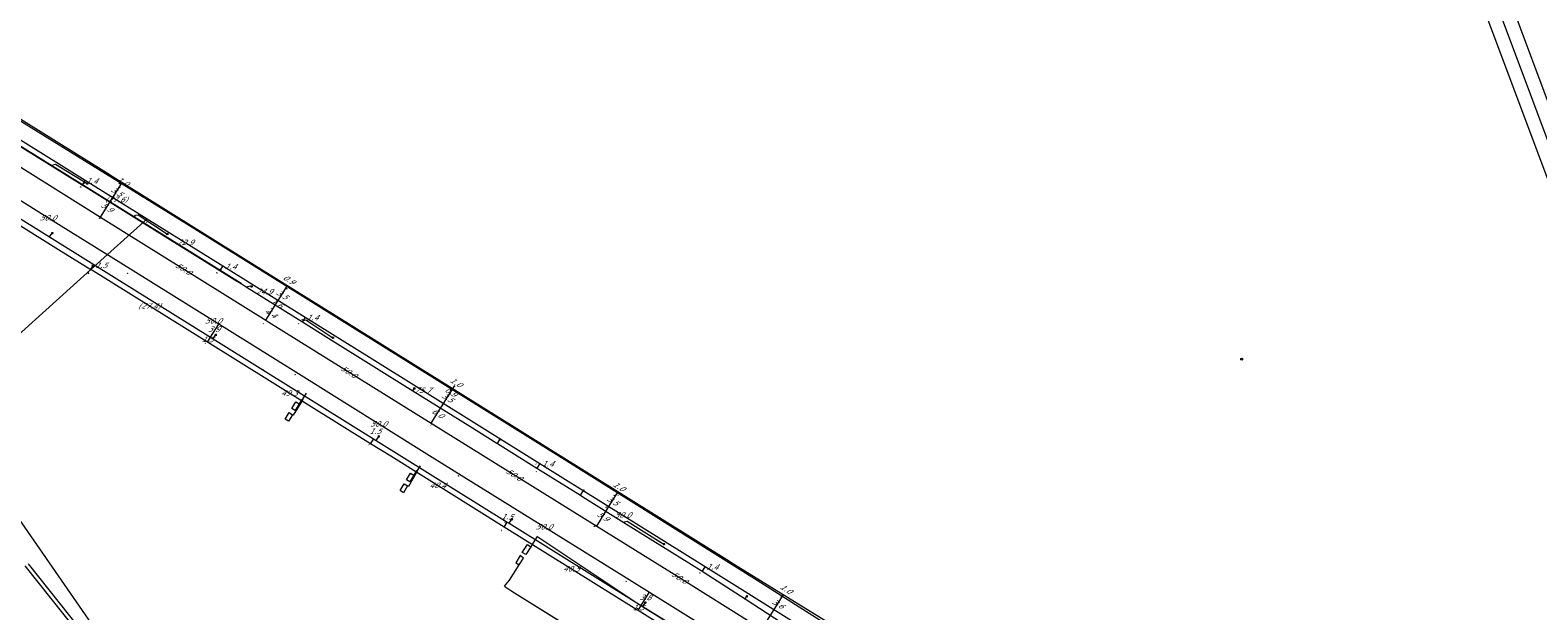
# Model space of a CAD drawing. Header units: metres. Extents: x 124576 to 133557, y 395865 to 402386.
# Tile 326 of 447: x 128992 to 129379, y 401668 to 401817. Entities that reach past the tile are written whole.
import ezdxf
from ezdxf.enums import TextEntityAlignment as Align

# ---------------------------------------------------------------- set-up
doc = ezdxf.new("R2010")
doc.units = ezdxf.units.M
doc.header["$MEASUREMENT"] = 0
for name, color, linetype, lineweight, true_color in [('LG_Datatransport_Gebroeders_Van_der_Donk_BV_(FTTX)', 3, 'Continuous', 13, 0x00ff00), ('LG_Hoog_Spanning_Tennet_Tso', 1, 'Continuous', 13, 0xff0000), ('LG_Laag_Spanning_Enexis_Netbeheer_BV', 7, 'Continuous', 13, 0x960000), ('LG_Laag_Spanning_Gemeente_Tilburg_Ruimtelijke_Uitvoering', 7, 'Continuous', 13, 0x960000), ('LG_Midden_Spanning_Enexis_Netbeheer_BV', 7, 'Continuous', 13, 0xd20000), ('LG_warmte_Ennatuurlijk_BV', 7, 'Continuous', 13, 0x008080)]:
    doc.layers.add(name, color=color, linetype=linetype, lineweight=lineweight, true_color=true_color)
for name, color, linetype, lineweight in [('LG_Laag_Spanning_P_Enexis_Netbeheer_BV', 7, 'Continuous', 0), ('LG_Riool_Vrij_Verval_P_Gemeente_Tilburg_Ruimtelijke_Uitvoering', 7, 'Continuous', 0), ('MV_Laag_Spanning', 7, 'Continuous', 0), ('MV_Laag_Spanning_lijn', 7, 'Continuous', 0), ('MV_Laag_Spanning_pijl', 7, 'Continuous', 0), ('MV_Midden_Spanning', 7, 'Continuous', 0), ('MV_Midden_Spanning_pijl', 7, 'Continuous', 0)]:
    doc.layers.add(name, color=color, linetype=linetype, lineweight=lineweight)
doc.styles.add('Klic_Annotatie', font='verdanai.ttf', dxfattribs={"oblique": 20, "height": 1.4})

# ---------------------------------------------------------------- blocks, each defined once
blk = doc.blocks.new('Mof')
at = {"layer": 'LG_Laag_Spanning_P_Enexis_Netbeheer_BV'}
h = blk.add_hatch(color=256, dxfattribs=at)
edge = h.paths.add_edge_path()
edge.add_arc((0, 0), 2, 0, 360)
blk = doc.blocks.new('Streetlight')
at = {"layer": 'LG_Laag_Spanning_P_Enexis_Netbeheer_BV'}
for p, q in [((-1.8, 1.8), (-1.1, 1.1)), ((0, 2.5), (0, 1.5)), ((1.8, 1.8), (1.1, 1.1)), ((-1.1, -1.1), (-1.8, -1.8)), ((0, -1.5), (0, -2.5)), ((1.1, -1.1), (1.8, -1.8))]:
    blk.add_line(p, q, dxfattribs=at)
at = {"layer": 'LG_Laag_Spanning_P_Enexis_Netbeheer_BV', "flags": 128}
for points in [[(-2.5, 0), (-1.5, 0)], [(1.5, 0), (2.5, 0)]]:
    blk.add_lwpolyline(points, dxfattribs=at)
at = {"layer": 'LG_Laag_Spanning_P_Enexis_Netbeheer_BV'}
blk.add_circle((0, 0), 1.5, dxfattribs=at)
blk = doc.blocks.new('m_pijl')
at = {"layer": 'MV_Laag_Spanning_pijl'}
blk.add_hatch(color=7, dxfattribs=at).paths.add_polyline_path([(-1, -0.3), (-1, 0), (-1, 0.3), (0, 0)])
at = {"layer": 'MV_Laag_Spanning_pijl', "flags": 128}
blk.add_lwpolyline([(-1, 0), (-1, 0.3), (0, 0), (-1, -0.3), (-1, 0)], close=True, dxfattribs=at)
blk = doc.blocks.new('m_pijl_1')
at = {"layer": 'MV_Midden_Spanning_pijl'}
blk.add_hatch(color=7, dxfattribs=at).paths.add_polyline_path([(-1, -0.3), (-1, 0), (-1, 0.3), (0, 0)])
at = {"layer": 'MV_Midden_Spanning_pijl', "flags": 128}
blk.add_lwpolyline([(-1, 0), (-1, 0.3), (0, 0), (-1, -0.3), (-1, 0)], close=True, dxfattribs=at)
blk = doc.blocks.new('Onbekend_2')
at = {"layer": 'LG_Riool_Vrij_Verval_P_Gemeente_Tilburg_Ruimtelijke_Uitvoering'}
blk.add_hatch(color=256, dxfattribs=at).paths.add_polyline_path([(-0.3, -1.1, -0.262633), (0.2, 0.2), (0.6, 0.5, 0.379827), (0.7, 1.3), (0.7, 1.3, 0.228508), (0, 1.5), (0, 1.5, 0.459053), (-0.8, 0.8), (-1.3, 0.9, -0.414214), (-0.1, 2, -0.243799), (1.1, 1.5, -0.379827), (0.9, 0.1), (0.5, -0.2, 0.262633), (0.2, -1.1), (-0.2, -1.1)])
blk.add_circle((0, 0), 2.5, dxfattribs=at)
at = {"layer": 'LG_Riool_Vrij_Verval_P_Gemeente_Tilburg_Ruimtelijke_Uitvoering', "extrusion": (0, 0, -1)}
blk.add_solid([(0.3, -2.1), (-0.2, -2.1), (0.3, -1.5), (-0.2, -1.5)], dxfattribs=at)

msp = doc.modelspace()

# ---------------------------------------------------------------- linework, layer by layer
at = {"layer": 'LG_Datatransport_Gebroeders_Van_der_Donk_BV_(FTTX)', "flags": 128}
msp.add_lwpolyline([(128967.79, 401807.44), (129032.31, 401767.59), (129130.51, 401706.38), (129178.75, 401676.19), (129227.02, 401645.63)], dxfattribs=at)
at = {"layer": 'LG_Hoog_Spanning_Tennet_Tso'}
for p, q in [((129306.76, 401979.48), (129394.51, 401744.61)), ((129310.32, 401980.48), (129397.74, 401745.8)), ((129313.88, 401981.49), (129383.56, 401793.88))]:
    msp.add_line(p, q, dxfattribs=at)
at = {"layer": 'LG_Laag_Spanning_Enexis_Netbeheer_BV'}
for p, q in [((128997.04, 401764.26), (128997.75, 401765.23)), ((129039.08, 401738.11), (129039.72, 401739.13)), ((129090.34, 401724.82), (129090.71, 401725.41)), ((129080.93, 401712.07), (129081.57, 401713.09)), ((129112.05, 401711.3), (129112.69, 401712.34)), ((129133.37, 401698), (129134.11, 401699.19)), ((129115.09, 401690.81), (129115.73, 401691.83)), ((129149.38, 401669.44), (129150.01, 401670.46)), ((129175.6, 401671.41), (129176.05, 401672.1))]:
    msp.add_line(p, q, dxfattribs=at)
at = {"layer": 'LG_Laag_Spanning_Enexis_Netbeheer_BV', "flags": 128}
for points in [[(128853.23, 401853.81), (128864.02, 401847.1), (128912.94, 401816.64), (128913.09, 401816.55), (128913.27, 401816.44), (128954.86, 401790.53), (128997.04, 401764.26), (129008.42, 401757.17), (129038.41, 401738.53), (129039.08, 401738.11), (129051.81, 401730.19)], [(128853.23, 401853.81), (128864.02, 401847.1), (128912.94, 401816.64), (128913.09, 401816.55), (128913.27, 401816.44), (128954.86, 401790.53), (128997.04, 401764.26), (129008.42, 401757.17), (129038.41, 401738.53), (129039.08, 401738.11), (129051.81, 401730.19)], [(128985.47, 401790.05), (128997.74, 401782.42), (129005.42, 401777.65), (129006.46, 401777), (129018.74, 401769.36), (129027.42, 401763.97), (129040.8, 401755.65), (129044.63, 401753.27), (129046.21, 401752.29), (128900.82, 401842.73)], [(128985.47, 401790.05), (128997.74, 401782.42), (129005.42, 401777.65), (129006.46, 401777), (129018.74, 401769.36), (129027.42, 401763.97), (129040.8, 401755.65), (129044.63, 401753.27), (129046.21, 401752.29)], [(128985.47, 401790.05), (128997.74, 401782.42), (129005.42, 401777.65), (129006.46, 401777), (129018.74, 401769.36), (129027.42, 401763.97), (129040.8, 401755.65), (129044.63, 401753.27), (129046.21, 401752.29)], [(128997.74, 401782.42), (128997.91, 401782.75), (128998.56, 401782.94), (129006.69, 401777.93)], [(129018.74, 401769.36), (129019.1, 401769.83), (129019.82, 401769.95), (129027.3, 401765.01)], [(129046.21, 401752.29), (129047.81, 401751.29), (129061.95, 401742.5), (129068.95, 401738.14), (129090.34, 401724.82), (129104.92, 401715.74), (129111.9, 401711.39), (129112.05, 401711.3), (129122.19, 401704.98), (129123.28, 401704.3), (129133.37, 401698), (129133.97, 401697.64), (129144.52, 401691.05), (129154.42, 401684.89), (129164.36, 401678.69), (129164.87, 401678.36), (129175.6, 401671.41), (129196.49, 401657.85)], [(129046.21, 401752.29), (129047.81, 401751.29), (129061.95, 401742.5), (129068.95, 401738.14), (129090.34, 401724.82), (129104.92, 401715.74), (129111.9, 401711.39), (129112.05, 401711.3), (129122.19, 401704.98), (129123.28, 401704.3), (129133.37, 401698), (129133.97, 401697.64), (129144.52, 401691.05), (129154.42, 401684.89), (129164.36, 401678.69), (129164.87, 401678.36), (129175.6, 401671.41), (129196.49, 401657.85)], [(129047.81, 401751.29), (129047.98, 401751.57), (129048.67, 401751.73), (129048.93, 401751.56)], [(129061.95, 401742.5), (129062.15, 401742.83), (129062.83, 401742.98), (129069.82, 401738.42)], [(129051.81, 401730.19), (129080.93, 401712.07), (129114.57, 401691.14), (129115.09, 401690.81), (129148.51, 401669.98), (129149.36, 401669.45), (129149.38, 401669.44), (129183.23, 401648.51)], [(129051.81, 401730.19), (129080.93, 401712.07), (129114.57, 401691.14), (129115.09, 401690.81), (129148.51, 401669.98), (129149.36, 401669.45), (129149.38, 401669.44), (129183.23, 401648.51), (129206.26, 401634.26), (129206.68, 401634), (129206.87, 401633.29), (129206.77, 401633.11)], [(129144.52, 401691.05), (129144.63, 401691.22), (129145.32, 401691.38), (129154.79, 401685.48)]]:
    msp.add_lwpolyline(points, dxfattribs=at)
at = {"layer": 'LG_Laag_Spanning_Gemeente_Tilburg_Ruimtelijke_Uitvoering'}
for p, q in [((129061.81, 401722.6), (129062.01, 401722.69)), ((129091.46, 401704.39), (129091.29, 401704.29)), ((129122.24, 401687.44), (129121.22, 401685.81)), ((129113.88, 401674.68), (129115.12, 401676.26))]:
    msp.add_line(p, q, dxfattribs=at)
at = {"layer": 'LG_Laag_Spanning_Gemeente_Tilburg_Ruimtelijke_Uitvoering', "flags": 128}
for points in [[(129062.92, 401724.16), (129062.01, 401722.69), (129062.02, 401722.42)], [(129062.02, 401722.42), (129059.6, 401718.54), (129059.42, 401718.65), (129058.38, 401716.97), (129057.51, 401717.49), (129058.58, 401719.2), (129059.42, 401718.65)], [(129061.81, 401722.6), (129061.12, 401721.45), (129060.09, 401719.74), (129059.27, 401720.26), (129060.3, 401721.98), (129061.12, 401721.45)], [(129091.46, 401704.21), (129089.17, 401700.29), (129088.97, 401700.42), (129087.93, 401698.64), (129087.04, 401699.19), (129088.12, 401700.96), (129088.97, 401700.42)], [(129091.29, 401704.29), (129090.6, 401703.18), (129089.59, 401701.44), (129088.71, 401701.96), (129089.74, 401703.68), (129090.6, 401703.18)], [(129092.17, 401705.56), (129091.46, 401704.39), (129091.46, 401704.21)], [(129121.22, 401685.81), (129120.63, 401684.78), (129119.3, 401682.78), (129118.43, 401683.3), (129119.76, 401685.36), (129120.63, 401684.78)], [(129122.19, 401687.47), (129148.62, 401669.91), (129216.06, 401627.94)], [(129115.12, 401676.26), (129117.63, 401680.15), (129118.77, 401681.9), (129117.9, 401682.56), (129116.77, 401680.71), (129117.63, 401680.15)], [(129113.88, 401674.68), (129114.16, 401674.46), (129115.73, 401673.42), (129143.79, 401655.92)], [(129113.88, 401674.68), (129114.16, 401674.46), (129115.73, 401673.42), (129163.76, 401643.46), (129189.19, 401627.65), (129199.67, 401621)]]:
    msp.add_lwpolyline(points, dxfattribs=at)
at = {"layer": 'LG_Midden_Spanning_Enexis_Netbeheer_BV', "flags": 128}
for points in [[(128897.98, 401851.75), (128927.72, 401833.06), (128929.41, 401831.99), (128972.82, 401804.93), (129011.65, 401780.77), (129013.35, 401779.71), (129048.87, 401757.55), (129074.47, 401741.61), (129170.93, 401681.51), (129172.63, 401680.45), (129217.14, 401652.98), (129218.8, 401651.87), (129222.35, 401649.33), (129223.85, 401648.01), (129229.63, 401641.86), (129230.95, 401640.36), (129234.84, 401635.69), (129235.48, 401634.93)], [(128897.98, 401851.75), (128927.72, 401833.06), (128929.41, 401831.99), (128972.82, 401804.93), (129011.65, 401780.77), (129013.35, 401779.71), (129048.87, 401757.55), (129074.47, 401741.61), (129170.93, 401681.51), (129172.63, 401680.45), (129217.14, 401652.98), (129218.8, 401651.87), (129222.35, 401649.33), (129223.85, 401648.01), (129229.63, 401641.86), (129230.95, 401640.36), (129234.84, 401635.69), (129235.48, 401634.93)], [(128897.98, 401851.75), (128927.72, 401833.06), (128929.41, 401831.99), (128972.82, 401804.93), (129011.65, 401780.77), (129013.35, 401779.71), (129048.87, 401757.55), (129074.47, 401741.61), (129170.93, 401681.51), (129172.63, 401680.45), (129217.14, 401652.98), (129218.8, 401651.87), (129222.35, 401649.33), (129223.85, 401648.01), (129229.63, 401641.86), (129230.95, 401640.36), (129234.84, 401635.69), (129235.48, 401634.93)], [(128897.98, 401851.75), (128927.72, 401833.06), (128929.41, 401831.99), (128972.82, 401804.93), (129011.65, 401780.77), (129013.35, 401779.71), (129048.87, 401757.55), (129074.47, 401741.61), (129170.93, 401681.51), (129172.63, 401680.45), (129217.14, 401652.98), (129218.8, 401651.87), (129222.35, 401649.33), (129223.85, 401648.01), (129229.63, 401641.86), (129230.95, 401640.36), (129234.84, 401635.69), (129235.48, 401634.93)], [(128972.82, 401804.93), (129011.65, 401780.77), (129013.35, 401779.71), (129048.87, 401757.55), (129074.47, 401741.61), (129170.93, 401681.51), (129172.63, 401680.45), (129217.14, 401652.98)], [(128972.82, 401804.93), (129011.65, 401780.77), (129013.35, 401779.71), (129048.87, 401757.55), (129074.47, 401741.61), (129170.93, 401681.51), (129172.63, 401680.45), (129217.14, 401652.98)], [(128972.82, 401804.93), (129011.65, 401780.77), (129013.35, 401779.71), (129048.87, 401757.55), (129074.47, 401741.61), (129170.93, 401681.51), (129172.63, 401680.45), (129217.14, 401652.98)], [(128972.82, 401804.93), (129011.65, 401780.77), (129013.35, 401779.71), (129048.87, 401757.55), (129074.47, 401741.61), (129170.93, 401681.51), (129172.63, 401680.45), (129217.14, 401652.98)], [(128972.82, 401804.93), (129011.65, 401780.77), (129013.35, 401779.71), (129048.87, 401757.55), (129074.47, 401741.61), (129170.93, 401681.51), (129172.63, 401680.45), (129217.14, 401652.98), (129218.8, 401651.87), (129222.35, 401649.33), (129223.85, 401648.01), (129229.63, 401641.86), (129230.95, 401640.36), (129234.84, 401635.69), (129235.48, 401634.93)], [(128972.82, 401804.93), (129011.65, 401780.77), (129013.35, 401779.71), (129048.87, 401757.55), (129074.47, 401741.61), (129170.93, 401681.51), (129172.63, 401680.45), (129217.14, 401652.98), (129218.8, 401651.87), (129222.35, 401649.33), (129223.85, 401648.01), (129229.63, 401641.86), (129230.95, 401640.36), (129234.84, 401635.69), (129235.48, 401634.93)], [(129177.66, 401477.37), (129177.04, 401478.83), (129176.72, 401479.4), (129176.68, 401479.46), (129176.22, 401480.02), (129175.83, 401480.44), (129175.59, 401480.71), (129174.28, 401482.15), (129172.97, 401483.59), (129140.56, 401518.79), (129135.59, 401523.99), (129132.6, 401527.13), (129097.68, 401563.74), (129030.34, 401634.31), (129025.84, 401639.02), (128989.9, 401690.96), (128988.72, 401692.67), (128987.43, 401694.52), (128986.32, 401696.14), (128980.74, 401704.19), (128938.57, 401759.04), (128938.35, 401759.41), (128937.94, 401760.1)], [(129132.6, 401527.13), (129097.68, 401563.74), (129030.34, 401634.31), (129025.84, 401639.02), (128989.9, 401690.96), (128988.72, 401692.67)], [(129132.6, 401527.13), (129097.68, 401563.74), (129030.34, 401634.31), (129025.84, 401639.02), (128989.9, 401690.96), (128988.72, 401692.67)], [(129132.6, 401527.13), (129097.68, 401563.74), (129030.34, 401634.31), (129025.84, 401639.02), (128989.9, 401690.96), (128988.72, 401692.67)], [(129132.6, 401527.13), (129097.68, 401563.74), (129030.34, 401634.31), (129025.84, 401639.02), (128989.9, 401690.96)], [(129132.6, 401527.13), (129097.68, 401563.74), (129030.34, 401634.31), (129025.84, 401639.02), (128989.9, 401690.96)], [(129132.6, 401527.13), (129097.68, 401563.74), (129030.34, 401634.31), (129025.84, 401639.02), (128989.9, 401690.96)], [(129030.34, 401634.31), (129025.84, 401639.02), (128989.9, 401690.96)]]:
    msp.add_lwpolyline(points, dxfattribs=at)
at = {"layer": 'LG_warmte_Ennatuurlijk_BV', "flags": 128}
for points in [[(128990.7, 401679.86), (129004.05, 401663.17), (129017.55, 401646.6), (129031.22, 401630.13), (129045.04, 401613.77), (129059.02, 401597.52), (129073.16, 401581.38), (129087.45, 401565.36), (129101.9, 401549.44), (129116.52, 401533.63), (129116.56, 401533.58), (129376.38, 401254.95)], [(128991.52, 401680.43), (129004.86, 401663.75), (129018.37, 401647.18), (129032.03, 401630.72), (129045.85, 401614.37), (129059.82, 401598.12), (129073.95, 401581.99), (129088.25, 401565.97), (129102.7, 401550.05), (129117.3, 401534.25), (129117.44, 401534.1), (129378.62, 401254.02)]]:
    msp.add_lwpolyline(points, dxfattribs=at)
at = {"layer": 'MV_Laag_Spanning_lijn'}
for q in [(129022.09, 401768.93), (128888.86, 401648.89)]:
    msp.add_line((129007.63, 401755.9), q, dxfattribs=at)
at = {"layer": 'MV_Laag_Spanning_pijl'}
for p, q in [((129006.16, 401778.84), (129005.42, 401777.65)), ((129006.16, 401778.84), (129022.09, 401768.93)), ((129022.09, 401768.93), (129041.54, 401756.84)), ((129007.63, 401755.9), (129008.42, 401757.17)), ((129037.62, 401737.25), (129007.63, 401755.9)), ((129060.24, 401729.54), (129017.8, 401755.97)), ((129041.54, 401756.84), (129040.8, 401755.65)), ((129041.54, 401756.84), (129062.69, 401743.69)), ((129062.69, 401743.69), (129061.95, 401742.5)), ((129038.41, 401738.53), (129040.48, 401741.85)), ((129037.62, 401737.25), (129038.41, 401738.53)), ((129079.49, 401711.23), (129037.62, 401737.25)), ((129079.49, 401711.23), (129080.28, 401712.5)), ((129122.93, 401706.17), (129122.19, 401704.98)), ((129122.93, 401706.17), (129165.36, 401679.72)), ((129145.16, 401676.73), (129102.69, 401703.11)), ((129113.78, 401689.86), (129114.57, 401691.14)), ((129187.63, 401650.34), (129145.16, 401676.73)), ((129165.36, 401679.72), (129164.62, 401678.53)), ((129148.94, 401669.71), (129151.03, 401673.08)), ((129148.15, 401668.44), (129148.94, 401669.71)), ((129182.11, 401647.3), (129148.15, 401668.44))]:
    msp.add_line(p, q, dxfattribs=at)
at = {"layer": 'MV_Laag_Spanning_pijl', "flags": 128}
for points in [[(128912.3, 401815.28), (128943.48, 401795.89), (129000, 401760.64), (129007.63, 401755.9)], [(128963.7, 401805.25), (129000, 401782.66), (129006.16, 401778.84)], [(129017.8, 401755.97), (129000, 401767.06), (128975.36, 401782.4)], [(129062.69, 401743.69), (129079.18, 401733.44), (129122.93, 401706.17)], [(129102.69, 401703.11), (129095.26, 401707.73), (129060.24, 401729.54)], [(129113.78, 401689.86), (129084.7, 401707.99), (129079.49, 401711.23)], [(129148.15, 401668.44), (129147.82, 401668.64), (129113.78, 401689.86)], [(129165.36, 401679.72), (129211.1, 401651.2), (129222.1, 401644.29)]]:
    msp.add_lwpolyline(points, dxfattribs=at)
at = {"layer": 'MV_Midden_Spanning_pijl'}
for p, q in [((129013.31, 401774.39), (129015.19, 401777.39)), ((129015.19, 401777.39), (129015.72, 401778.23)), ((129010.17, 401769.35), (129013.31, 401774.39)), ((129010.17, 401769.35), (129052.59, 401742.89)), ((129055.78, 401747.99), (129057.64, 401750.98)), ((129057.64, 401750.98), (129058.14, 401751.78)), ((129052.59, 401742.89), (129054.91, 401746.6)), ((129054.91, 401746.6), (129055.78, 401747.99)), ((129098.23, 401721.56), (129100.08, 401724.54)), ((129100.08, 401724.54), (129100.58, 401725.34)), ((129100.58, 401725.34), (129101.12, 401726.19)), ((129095.06, 401716.49), (129098.23, 401721.56)), ((129095.06, 401716.49), (129137.52, 401690.09)), ((129140.66, 401695.11), (129142.51, 401698.09)), ((129142.51, 401698.09), (129143.02, 401698.9)), ((129137.52, 401690.09), (129140.66, 401695.11)), ((129183.09, 401668.66), (129184.98, 401671.69)), ((129184.98, 401671.69), (129185.49, 401672.52)), ((129179.96, 401663.66), (129183.09, 401668.66))]:
    msp.add_line(p, q, dxfattribs=at)
at = {"layer": 'MV_Midden_Spanning_pijl', "flags": 128}
for points in [[(128967.75, 401795.81), (129000, 401775.7), (129010.17, 401769.35)], [(129052.59, 401742.89), (129053.31, 401742.44), (129095.06, 401716.49)], [(129137.52, 401690.09), (129156.71, 401678.16), (129179.96, 401663.66)]]:
    msp.add_lwpolyline(points, dxfattribs=at)

# ---------------------------------------------------------------- block references
at = {"layer": 'LG_Laag_Spanning_P_Enexis_Netbeheer_BV', "xscale": 0.1, "yscale": 0.1, "zscale": 0.1}
for name, p in [('Mof', (128997.74, 401782.42)), ('Mof', (129018.74, 401769.36)), ('Mof', (128997.04, 401764.26)), ('Mof', (129047.81, 401751.29)), ('Mof', (129061.95, 401742.5)), ('Mof', (129039.08, 401738.11)), ('Mof', (129090.34, 401724.82)), ('Mof', (129080.93, 401712.07)), ('Mof', (129112.05, 401711.3)), ('Mof', (129133.37, 401698)), ('Mof', (129115.09, 401690.81)), ('Mof', (129144.52, 401691.05)), ('Mof', (129149.38, 401669.44)), ('Mof', (129175.6, 401671.41)), ('Streetlight', (129176.05, 401672.1))]:
    msp.add_blockref(name, p, dxfattribs=at)
at = {"layer": 'LG_Laag_Spanning_P_Enexis_Netbeheer_BV'}
for name, p, xscale, yscale, zscale, rotation in [('Streetlight', (129006.69, 401777.93), 0.1, 0.1, 0.1, 32), ('Streetlight', (128997.75, 401765.23), 0.1, 0.1, 0.1, 307), ('Streetlight', (129027.3, 401765.01), 0.1, 0.1, 0.1, 33), ('Mof', (129046.21, 401752.29), 0.1, 0.1, 0.1, 1), ('Streetlight', (129048.93, 401751.56), 0.1, 0.1, 0.1, 32), ('Streetlight', (129039.72, 401739.13), 0.09999999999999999, 0.09999999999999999, 0.09999999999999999, 302), ('Streetlight', (129069.82, 401738.42), 0.1, 0.1, 0.1, 33), ('Mof', (129051.81, 401730.19), 0.1, 0.1, 0.1, 1), ('Streetlight', (129090.71, 401725.41), 0.09999999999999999, 0.09999999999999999, 0.09999999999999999, 302), ('Streetlight', (129081.57, 401713.09), 0.09999999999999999, 0.09999999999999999, 0.09999999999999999, 302), ('Streetlight', (129112.69, 401712.34), 0.09999999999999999, 0.09999999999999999, 0.09999999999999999, 302), ('Streetlight', (129134.11, 401699.19), 0.09999999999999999, 0.09999999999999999, 0.09999999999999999, 302), ('Streetlight', (129115.73, 401691.83), 0.09999999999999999, 0.09999999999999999, 0.09999999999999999, 302), ('Streetlight', (129154.79, 401685.48), 0.1, 0.1, 0.1, 32), ('Streetlight', (129150.01, 401670.46), 0.09999999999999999, 0.09999999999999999, 0.09999999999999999, 302)]:
    msp.add_blockref(name, p, dxfattribs=dict(at, xscale=xscale, yscale=yscale, zscale=zscale, rotation=rotation))
at = {"layer": 'LG_Riool_Vrij_Verval_P_Gemeente_Tilburg_Ruimtelijke_Uitvoering', "xscale": 0.1, "yscale": 0.1, "zscale": 0.1}
msp.add_blockref('Onbekend_2', (129303.11, 401732.89), dxfattribs=at)
at = {"layer": 'MV_Laag_Spanning_pijl'}
for p, xscale, yscale, zscale, rotation in [((129006, 401778), 0.1, 0.1, 0.1, 329), ((129005, 401777), 0.09999999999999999, 0.09999999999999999, 0.09999999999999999, 239), ((129022, 401768), 0.1, 0.1, 0.1, 329), ((129007, 401755), 0.1, 0.1, 0.1, 329), ((129007, 401755), 0.1, 0.1, 0.1, 148), ((129008, 401757), 0.09999999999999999, 0.09999999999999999, 0.09999999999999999, 58), ((129017, 401755), 0.1, 0.1, 0.1, 148), ((129040, 401755), 0.09999999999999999, 0.09999999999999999, 0.09999999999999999, 239), ((129041, 401756), 0.1, 0.1, 0.1, 329), ((129062, 401743), 0.1, 0.1, 0.1, 329), ((129040, 401741), 0.09999999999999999, 0.09999999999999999, 0.09999999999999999, 58), ((129061, 401742), 0.09999999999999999, 0.09999999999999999, 0.09999999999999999, 239), ((129037, 401737), 0.1, 0.1, 0.1, 148), ((129038, 401738), 0.09999999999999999, 0.09999999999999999, 0.09999999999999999, 58), ((129060, 401729), 0.1, 0.1, 0.1, 148), ((129080, 401712), 0.09999999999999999, 0.09999999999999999, 0.09999999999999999, 58), ((129079, 401711), 0.1, 0.1, 0.1, 148), ((129122, 401706), 0.1, 0.1, 0.1, 329), ((129122, 401704), 0.09999999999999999, 0.09999999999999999, 0.09999999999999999, 239), ((129102, 401703), 0.1, 0.1, 0.1, 148), ((129113, 401689), 0.1, 0.1, 0.1, 148), ((129114, 401691), 0.09999999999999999, 0.09999999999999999, 0.09999999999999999, 58), ((129164, 401678), 0.09999999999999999, 0.09999999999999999, 0.09999999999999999, 239), ((129165, 401679), 0.1, 0.1, 0.1, 329), ((129145, 401676), 0.1, 0.1, 0.1, 148), ((129151, 401673), 0.09999999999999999, 0.09999999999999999, 0.09999999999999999, 58), ((129148, 401669), 0.09999999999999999, 0.09999999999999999, 0.09999999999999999, 58)]:
    msp.add_blockref('m_pijl', p, dxfattribs=dict(at, xscale=xscale, yscale=yscale, zscale=zscale, rotation=rotation))
at = {"layer": 'MV_Midden_Spanning_pijl'}
for p, xscale, yscale, zscale, rotation in [((129015, 401778), 0.09999999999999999, 0.09999999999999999, 0.09999999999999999, 58), ((129013, 401774), 0.09999999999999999, 0.09999999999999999, 0.09999999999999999, 58), ((129015, 401777), 0.09999999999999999, 0.09999999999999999, 0.09999999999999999, 58), ((129010, 401769), 0.1, 0.1, 0.1, 329), ((129058, 401751), 0.09999999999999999, 0.09999999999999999, 0.09999999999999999, 58), ((129055, 401747), 0.09999999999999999, 0.09999999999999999, 0.09999999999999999, 58), ((129057, 401750), 0.09999999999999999, 0.09999999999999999, 0.09999999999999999, 58), ((129054, 401746), 0.09999999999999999, 0.09999999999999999, 0.09999999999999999, 58), ((129052, 401742), 0.1, 0.1, 0.1, 329), ((129100, 401725), 0.09999999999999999, 0.09999999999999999, 0.09999999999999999, 58), ((129100, 401724), 0.09999999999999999, 0.09999999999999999, 0.09999999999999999, 58), ((129101, 401726), 0.09999999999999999, 0.09999999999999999, 0.09999999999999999, 58), ((129098, 401721), 0.09999999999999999, 0.09999999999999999, 0.09999999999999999, 58), ((129095, 401716), 0.1, 0.1, 0.1, 329), ((129142, 401698), 0.09999999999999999, 0.09999999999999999, 0.09999999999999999, 58), ((129143, 401698), 0.09999999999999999, 0.09999999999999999, 0.09999999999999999, 58), ((129140, 401695), 0.09999999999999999, 0.09999999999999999, 0.09999999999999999, 58), ((129137, 401690), 0.1, 0.1, 0.1, 329), ((129184, 401671), 0.09999999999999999, 0.09999999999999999, 0.09999999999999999, 58), ((129185, 401672), 0.1, 0.1, 0.1, 56.99999999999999)]:
    msp.add_blockref('m_pijl_1', p, dxfattribs=dict(at, xscale=xscale, yscale=yscale, zscale=zscale, rotation=rotation))

# ---------------------------------------------------------------- texts
at = {"layer": 'MV_Laag_Spanning', "style": 'Klic_Annotatie', "oblique": 20}
for s, p in [('1.4', (129007.82, 401778.64)), ('(27.6)', (129014.12, 401773.88)), ('50.0', (128996.58, 401769.18)), ('22.9', (129031.82, 401762.88)), ('1.5', (129010.27, 401756.99)), ('1.4', (129043.47, 401756.68)), ('24.9', (129052.12, 401750.27)), ('(27.4)', (129022.62, 401746.58)), ('50.0', (129039.02, 401742.75)), ('1.4', (129064.48, 401743.59)), ('1.5', (129037.56, 401737.97)), ('3.9', (129039.21, 401740.65)), ('49.3', (129058.55, 401724.24)), ('75.7', (129092.81, 401724.94)), ('50.0', (129081.46, 401716.32)), ('1.5', (129080.62, 401714.44)), ('1.4', (129124.9, 401706.09)), ('40.4', (129096.64, 401700.55)), ('1.5', (129114.44, 401692.51)), ('50.0', (129144.14, 401692.94)), ('50.0', (129123.93, 401689.92)), ('40.5', (129130.96, 401679.15)), ('1.4', (129167.13, 401679.63)), ('1.5', (129148.15, 401669.21)), ('3.8', (129149.95, 401671.82))]:
    msp.add_text(s, height=1.4, rotation=359, dxfattribs=at).set_placement(p, align=Align.MIDDLE_CENTER)
at = {"layer": 'MV_Midden_Spanning', "style": 'Klic_Annotatie', "oblique": 20}
for s, p in [('1.0', (129015.78, 401778.54)), ('3.5', (129014.25, 401775.89)), ('5.9', (129011.74, 401771.87)), ('50.0', (129031.38, 401756.12)), ('0.9', (129058.46, 401753.33)), ('3.5', (129056.71, 401749.48)), ('1.6', (129055.34, 401747.29)), ('4.4', (129053.75, 401744.74)), ('50.0', (129073.82, 401729.69)), ('1.0', (129101.34, 401726.99)), ('3.5', (129099.15, 401723.05)), ('0.9', (129100.01, 401724.53)), ('6.0', (129096.64, 401719.03)), ('50.0', (129116.29, 401703.29)), ('1.0', (129143.17, 401700.28)), ('3.5', (129141.59, 401696.6)), ('5.9', (129139.09, 401692.6)), ('50.0', (129158.75, 401676.89)), ('1.0', (129186.05, 401673.98)), ('3.6', (129184.03, 401670.18))]:
    msp.add_text(s, height=1.4, rotation=328, dxfattribs=at).set_placement(p, align=Align.MIDDLE_CENTER)

doc.saveas('drawing.dxf')
